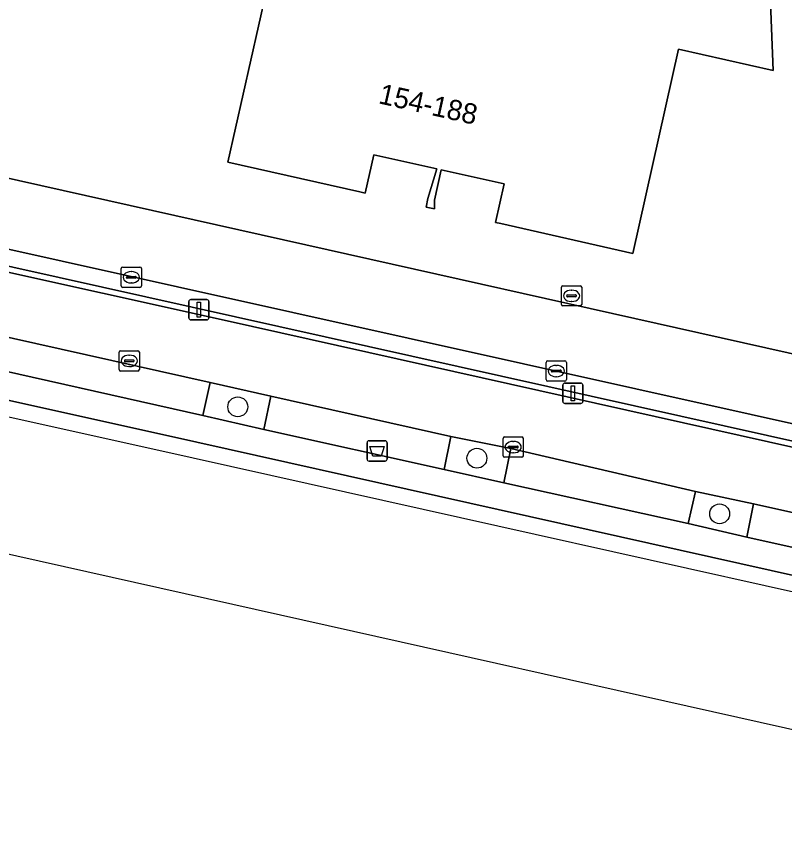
# Model space of a CAD drawing. Extents: x 162172 to 163187, y 382874 to 383685.
# Drawn here: x 162304.53 to 162342.38, y 383047.69 to 383088.52 of the extents above; entities that cross this region are included whole.
import ezdxf

# ---------------------------------------------------------------- set-up
doc = ezdxf.new("R2010")
doc.units = 0
for name, color, linetype in [('IMGEO_Afvalbak', 7, 'Continuous'), ('IMGEO_Boom', 7, 'Continuous'), ('IMGEO_Erf', 7, 'Continuous'), ('IMGEO_Fietspad_open', 7, 'Continuous'), ('IMGEO_Groenvoorziening', 7, 'Continuous'), ('IMGEO_Kademuur', 7, 'Continuous'), ('IMGEO_Kolk', 7, 'Continuous'), ('IMGEO_Lichtmast', 7, 'Continuous'), ('IMGEO_Muur', 7, 'Continuous'), ('IMGEO_Pand', 7, 'Continuous'), ('IMGEO_Pand_nummerreeks', 7, 'Continuous'), ('IMGEO_Rijbaan_lokaal_open', 7, 'Continuous'), ('IMGEO_Rioolput', 7, 'Continuous'), ('IMGEO_Verkeerseiland_open', 7, 'Continuous'), ('IMGEO_Voetpad_open', 7, 'Continuous'), ('IMGEO_Waterloop', 7, 'Continuous')]:
    doc.layers.add(name, color=color, linetype=linetype)

msp = doc.modelspace()

# ---------------------------------------------------------------- linework, layer by layer
at = {"layer": 'IMGEO_Afvalbak'}
for p, q in [((162321.804, 383066.7), (162321.804, 383067.5)), ((162321.804, 383067.5), (162321.804, 383066.7)), ((162321.904, 383067.6), (162322.694, 383067.6)), ((162322.694, 383067.6), (162321.904, 383067.6)), ((162322.794, 383067.5), (162322.794, 383066.7)), ((162322.794, 383066.7), (162322.794, 383067.5)), ((162322.694, 383066.6), (162321.904, 383066.6)), ((162321.904, 383066.6), (162322.694, 383066.6))]:
    msp.add_line(p, q, dxfattribs=at)
msp.add_lwpolyline([(162321.947, 383067.314), (162322.651, 383067.314), (162322.502, 383066.844), (162322.096, 383066.844), (162321.947, 383067.314)], dxfattribs=at)
for centre, start, end in [((162321.904, 383067.5), 90, 180), ((162321.904, 383067.5), 90, 180), ((162322.694, 383067.5), 0, 90), ((162322.694, 383067.5), 360, 90), ((162321.904, 383066.7), 180, 270), ((162321.904, 383066.7), 180, 270), ((162322.694, 383066.7), 270, 0), ((162322.694, 383066.7), 270, 0)]:
    msp.add_arc(centre, 0.1, start, end, dxfattribs=at)
at = {"layer": 'IMGEO_Boom'}
for centre in [(162315.434, 383069.272), (162327.222, 383066.74), (162339.188, 383063.996)]:
    msp.add_circle(centre, 0.489, dxfattribs=at)
at = {"layer": 'IMGEO_Erf'}
for points in [[(162341.366, 383097.566), (162341.833, 383085.858), (162337.163, 383086.917), (162334.903, 383076.836), (162328.404, 383078.31), (162328.134, 383078.371), (162328.56, 383080.273), (162325.466, 383080.966), (162325.131, 383079.473), (162325.133, 383079.031), (162324.713, 383079.125), (162324.807, 383079.544), (162325.238, 383081.014), (162322.144, 383081.707), (162321.72, 383079.816), (162321.455, 383079.876), (162314.948, 383081.342), (162317.212, 383091.411)], [(162267.92, 383088.659), (162389.018, 383061.534)]]:
    msp.add_lwpolyline(points, dxfattribs=at)
at = {"layer": 'IMGEO_Fietspad_open'}
for points in [[(162314.763, 383073.543), (162267.056, 383084.129), (162265.12, 383084.559), (162232.668, 383091.813), (162232.765, 383092.075), (162232.642, 383092.164), (162232.824, 383092.867), (162230.183, 383091.83)], [(162230.078, 383089.144), (162246.168, 383085.533), (162249.137, 383084.884), (162266.293, 383081.12), (162269.32, 383080.413), (162283.824, 383077.204), (162286.631, 383076.546), (162298.895, 383073.827), (162301.862, 383073.209), (162314.064, 383070.471), (162317.059, 383069.805), (162325.931, 383067.815), (162328.897, 383067.213), (162337.993, 383065.091), (162340.849, 383064.495), (162356.421, 383061.018), (162359.396, 383060.355), (162375.8, 383056.676), (162378.713, 383056.036), (162398.014, 383051.682)], [(162549.926, 383021.874), (162543.947, 383023.434), (162543.781, 383022.666), (162543.703, 383022.357), (162314.763, 383073.543)]]:
    msp.add_lwpolyline(points, dxfattribs=at)
at = {"layer": 'IMGEO_Groenvoorziening'}
for points in [[(162316.725, 383068.16), (162317.059, 383069.805), (162314.064, 383070.471), (162313.712, 383068.843)], [(162328.55, 383065.522), (162328.897, 383067.213), (162325.931, 383067.815), (162325.604, 383066.179)], [(162340.521, 383062.848), (162340.849, 383064.495), (162337.993, 383065.091), (162337.629, 383063.515)]]:
    msp.add_lwpolyline(points, close=True, dxfattribs=at)
at = {"layer": 'IMGEO_Kademuur'}
msp.add_lwpolyline([(162187.251, 383096.286), (162183.031, 383097.321), (162182.996, 383097.146), (162186.034, 383096.464), (162186.014, 383096.385), (162187.94, 383094.645), (162313.239, 383066.765), (162380.82, 383051.66), (162568.136, 383009.792), (162569.19, 383010.669), (162569.694, 383011.088), (162569.191, 383011.677), (162567.965, 383010.651), (162541.309, 383016.586), (162313.416, 383067.527), (162188.296, 383095.38)], close=True, dxfattribs=at)
at = {"layer": 'IMGEO_Kolk'}
for p, q in [((162309.684, 383075.236), (162309.684, 383076.088)), ((162309.759, 383076.162), (162310.611, 383076.162)), ((162310.685, 383076.088), (162310.685, 383075.236)), ((162309.943, 383075.656), (162309.943, 383075.668)), ((162310.381, 383075.619), (162309.983, 383075.619)), ((162309.986, 383075.705), (162310.384, 383075.705)), ((162310.172, 383075.942), (162310.197, 383075.942)), ((162310.427, 383075.668), (162310.427, 383075.656)), ((162310.611, 383075.162), (162309.759, 383075.162)), ((162310.195, 383075.382), (162310.17, 383075.382)), ((162309.582, 383071.114), (162309.582, 383071.966)), ((162309.657, 383072.04), (162310.509, 383072.04)), ((162310.583, 383071.966), (162310.583, 383071.114)), ((162309.841, 383071.534), (162309.841, 383071.546)), ((162310.279, 383071.497), (162309.881, 383071.497)), ((162309.884, 383071.583), (162310.282, 383071.583)), ((162310.07, 383071.82), (162310.095, 383071.82)), ((162310.325, 383071.546), (162310.325, 383071.534)), ((162330.707, 383071.539), (162331.559, 383071.539)), ((162310.093, 383071.26), (162310.068, 383071.26)), ((162330.632, 383070.613), (162330.632, 383071.465)), ((162330.934, 383071.082), (162331.332, 383071.082)), ((162331.12, 383071.319), (162331.145, 383071.319)), ((162331.633, 383071.465), (162331.633, 383070.613)), ((162310.509, 383071.04), (162309.657, 383071.04)), ((162330.891, 383071.033), (162330.891, 383071.045)), ((162331.329, 383070.996), (162330.931, 383070.996)), ((162331.143, 383070.759), (162331.118, 383070.759)), ((162331.375, 383071.045), (162331.375, 383071.033)), ((162331.559, 383070.539), (162330.707, 383070.539)), ((162328.509, 383066.862), (162328.509, 383067.714)), ((162328.584, 383067.788), (162329.436, 383067.788)), ((162328.997, 383067.568), (162329.022, 383067.568)), ((162329.51, 383067.714), (162329.51, 383066.862)), ((162328.768, 383067.282), (162328.768, 383067.294)), ((162329.206, 383067.245), (162328.808, 383067.245)), ((162328.811, 383067.331), (162329.209, 383067.331)), ((162329.02, 383067.008), (162328.995, 383067.008)), ((162329.252, 383067.294), (162329.252, 383067.282)), ((162329.436, 383066.788), (162328.584, 383066.788))]:
    msp.add_line(p, q, dxfattribs=at)
for points in [[(162309.684, 383075.236), (162309.684, 383076.088)], [(162309.759, 383076.162), (162310.611, 383076.162)], [(162310.685, 383076.088), (162310.685, 383075.236)], [(162310.611, 383075.162), (162309.759, 383075.162)], [(162309.582, 383071.114), (162309.582, 383071.966)], [(162309.657, 383072.04), (162310.509, 383072.04)], [(162310.583, 383071.966), (162310.583, 383071.114)], [(162330.707, 383071.539), (162331.559, 383071.539)], [(162330.632, 383070.613), (162330.632, 383071.465)], [(162331.633, 383071.465), (162331.633, 383070.613)], [(162310.509, 383071.04), (162309.657, 383071.04)], [(162331.559, 383070.539), (162330.707, 383070.539)], [(162328.509, 383066.862), (162328.509, 383067.714)], [(162328.584, 383067.788), (162329.436, 383067.788)], [(162329.51, 383067.714), (162329.51, 383066.862)], [(162329.436, 383066.788), (162328.584, 383066.788)]]:
    msp.add_lwpolyline(points, dxfattribs=at)
for centre, radius, start, end in [((162309.761, 383076.086), 0.0765, 91.552, 178.448), ((162309.761, 383076.086), 0.0765, 91.552, 178.448), ((162310.609, 383076.086), 0.0765, 1.552, 88.448), ((162310.609, 383076.086), 0.0765, 1.552, 88.448), ((162309.983, 383075.665), 0.0403, 85.8775, 175.7526), ((162309.98, 383075.655), 0.0366, 178.938, 274.7102), ((162310.384, 383075.662), 0.043, 264.8664, 352.4533), ((162310.388, 383075.667), 0.0386, 1.7309, 96.639), ((162309.761, 383075.238), 0.0765, 181.552, 268.448), ((162309.761, 383075.238), 0.0765, 181.552, 268.448), ((162310.609, 383075.238), 0.0765, 271.552, 358.448), ((162310.609, 383075.238), 0.0765, 271.552, 358.448), ((162309.659, 383071.964), 0.0765, 91.552, 178.448), ((162309.659, 383071.964), 0.0765, 91.552, 178.448), ((162310.507, 383071.964), 0.0765, 1.552, 88.448), ((162310.507, 383071.964), 0.0765, 1.552, 88.448), ((162309.881, 383071.543), 0.0403, 85.8775, 175.7526), ((162309.878, 383071.533), 0.0366, 178.938, 274.7102), ((162310.282, 383071.54), 0.043, 264.8664, 352.4533), ((162310.286, 383071.545), 0.0386, 1.7309, 96.639), ((162330.709, 383071.463), 0.0765, 91.552, 178.448), ((162330.709, 383071.463), 0.0765, 91.552, 178.448), ((162331.557, 383071.463), 0.0765, 1.552, 88.448), ((162331.557, 383071.463), 0.0765, 1.552, 88.448), ((162309.659, 383071.116), 0.0765, 181.552, 268.448), ((162309.659, 383071.116), 0.0765, 181.552, 268.448), ((162310.507, 383071.116), 0.0765, 271.552, 358.448), ((162310.507, 383071.116), 0.0765, 271.552, 358.448), ((162330.931, 383071.042), 0.0403, 85.8775, 175.7526), ((162331.336, 383071.044), 0.0386, 1.7309, 96.639), ((162330.928, 383071.032), 0.0366, 178.938, 274.7102), ((162331.332, 383071.039), 0.043, 264.8664, 352.4533), ((162330.709, 383070.615), 0.0765, 181.552, 268.448), ((162330.709, 383070.615), 0.0765, 181.552, 268.448), ((162331.557, 383070.615), 0.0765, 271.552, 358.448), ((162331.557, 383070.615), 0.0765, 271.552, 358.448), ((162328.586, 383067.712), 0.0765, 91.552, 178.448), ((162328.586, 383067.712), 0.0765, 91.552, 178.448), ((162329.434, 383067.712), 0.0765, 1.552, 88.448), ((162329.434, 383067.712), 0.0765, 1.552, 88.448), ((162328.808, 383067.291), 0.0403, 85.8775, 175.7526), ((162328.805, 383067.281), 0.0366, 178.938, 274.7102), ((162329.209, 383067.288), 0.043, 264.8664, 352.4533), ((162329.213, 383067.293), 0.0386, 1.7309, 96.639), ((162328.586, 383066.864), 0.0765, 181.552, 268.448), ((162328.586, 383066.864), 0.0765, 181.552, 268.448), ((162329.434, 383066.864), 0.0765, 271.552, 358.448), ((162329.434, 383066.864), 0.0765, 271.552, 358.448)]:
    msp.add_arc(centre, radius, start, end, dxfattribs=at)
for centre, major_axis, ratio, start_param, end_param in [((162310.171, 383075.662), (-0.387, 0.002), 0.722429, 4.712389, 7.853982), ((162310.196, 383075.662), (-0.39, 0.002), 0.717154, 1.570796, 4.712389), ((162310.069, 383071.54), (-0.387, 0.002), 0.722429, 4.712389, 7.853982), ((162310.094, 383071.54), (-0.39, 0.002), 0.717154, 1.570796, 4.712389), ((162331.119, 383071.039), (-0.387, 0.002), 0.722429, 4.712389, 7.853982), ((162331.144, 383071.039), (-0.39, 0.002), 0.717154, 1.570796, 4.712389), ((162328.996, 383067.288), (-0.387, 0.002), 0.722429, 4.712389, 7.853982), ((162329.021, 383067.288), (-0.39, 0.002), 0.717154, 1.570796, 4.712389)]:
    msp.add_ellipse(centre, major_axis=major_axis, ratio=ratio, start_param=start_param, end_param=end_param, dxfattribs=at)
at = {"layer": 'IMGEO_Lichtmast'}
for p, q in [((162313.018, 383073.663), (162313.018, 383074.463)), ((162313.018, 383074.463), (162313.018, 383073.663)), ((162313.118, 383074.563), (162313.908, 383074.563)), ((162313.908, 383074.563), (162313.118, 383074.563)), ((162314.008, 383074.463), (162314.008, 383073.663)), ((162314.008, 383073.663), (162314.008, 383074.463)), ((162313.908, 383073.563), (162313.118, 383073.563)), ((162313.118, 383073.563), (162313.908, 383073.563)), ((162331.455, 383069.54), (162331.455, 383070.34)), ((162331.455, 383070.34), (162331.455, 383069.54)), ((162331.555, 383070.44), (162332.345, 383070.44)), ((162332.345, 383070.44), (162331.555, 383070.44)), ((162332.445, 383070.34), (162332.445, 383069.54)), ((162332.445, 383069.54), (162332.445, 383070.34)), ((162332.345, 383069.44), (162331.555, 383069.44)), ((162331.555, 383069.44), (162332.345, 383069.44))]:
    msp.add_line(p, q, dxfattribs=at)
for points in [[(162313.438, 383074.438), (162313.588, 383074.438), (162313.588, 383073.688), (162313.438, 383073.688), (162313.438, 383074.438)], [(162331.875, 383070.315), (162332.025, 383070.315), (162332.025, 383069.565), (162331.875, 383069.565), (162331.875, 383070.315)]]:
    msp.add_lwpolyline(points, dxfattribs=at)
for centre, start, end in [((162313.118, 383074.463), 90, 180), ((162313.118, 383074.463), 90, 180), ((162313.908, 383074.463), 0, 90), ((162313.908, 383074.463), 360, 90), ((162313.118, 383073.663), 180, 270), ((162313.118, 383073.663), 180, 270), ((162313.908, 383073.663), 270, 0), ((162313.908, 383073.663), 270, 0), ((162331.555, 383070.34), 90, 180), ((162331.555, 383070.34), 90, 180), ((162332.345, 383070.34), 0, 90), ((162332.345, 383070.34), 360, 90), ((162331.555, 383069.54), 180, 270), ((162331.555, 383069.54), 180, 270), ((162332.345, 383069.54), 270, 0), ((162332.345, 383069.54), 270, 0)]:
    msp.add_arc(centre, 0.1, start, end, dxfattribs=at)
at = {"layer": 'IMGEO_Muur'}
msp.add_lwpolyline([(162387.584, 383057.578), (162267.118, 383084.469)], dxfattribs=at)
at = {"layer": 'IMGEO_Pand'}
msp.add_lwpolyline([(162317.212, 383091.411), (162314.948, 383081.342), (162321.455, 383079.876), (162321.72, 383079.816), (162322.144, 383081.707), (162325.238, 383081.014), (162324.807, 383079.544), (162324.713, 383079.125), (162325.133, 383079.031), (162325.131, 383079.473), (162325.466, 383080.966), (162328.56, 383080.273), (162328.134, 383078.371), (162328.404, 383078.31), (162334.903, 383076.836), (162337.163, 383086.917), (162341.833, 383085.858), (162341.366, 383097.566)], dxfattribs=at)
at = {"layer": 'IMGEO_Rijbaan_lokaal_open'}
msp.add_lwpolyline([(162411.956, 383056.427), (162396.598, 383059.833), (162392.58, 383060.778), (162392.445, 383060.806), (162389.018, 383061.534), (162267.92, 383088.659), (162234.912, 383095.955), (162234.142, 383092.59), (162256.343, 383087.743), (162265.344, 383085.659), (162267.262, 383085.257), (162369.028, 383062.601), (162385.606, 383058.831), (162387.741, 383058.335), (162387.584, 383057.578), (162396.928, 383055.458), (162397.132, 383056.208), (162398.331, 383055.984), (162434.465, 383047.898), (162434.341, 383047.118), (162442.682, 383045.253), (162442.859, 383046.021), (162536.233, 383025.143)], dxfattribs=at)
msp.add_lwpolyline([(162387.584, 383057.578), (162267.118, 383084.469), (162267.056, 383084.129), (162314.763, 383073.543), (162543.703, 383022.357), (162543.781, 383022.666), (162442.682, 383045.253), (162434.341, 383047.118), (162396.928, 383055.458)], close=True, dxfattribs=at)
at = {"layer": 'IMGEO_Rioolput'}
for p, q in [((162331.387, 383074.321), (162331.387, 383075.173)), ((162331.462, 383075.247), (162332.314, 383075.247)), ((162332.388, 383075.173), (162332.388, 383074.321)), ((162331.646, 383074.741), (162331.646, 383074.753)), ((162331.689, 383074.79), (162332.087, 383074.79)), ((162331.875, 383075.027), (162331.9, 383075.027)), ((162332.13, 383074.753), (162332.13, 383074.741)), ((162332.084, 383074.704), (162331.686, 383074.704)), ((162331.898, 383074.467), (162331.873, 383074.467)), ((162332.314, 383074.247), (162331.462, 383074.247))]:
    msp.add_line(p, q, dxfattribs=at)
for points in [[(162331.387, 383074.321), (162331.387, 383075.173)], [(162331.462, 383075.247), (162332.314, 383075.247)], [(162332.388, 383075.173), (162332.388, 383074.321)], [(162332.314, 383074.247), (162331.462, 383074.247)]]:
    msp.add_lwpolyline(points, dxfattribs=at)
for centre, radius, start, end in [((162331.464, 383075.171), 0.0765, 91.552, 178.448), ((162331.464, 383075.171), 0.0765, 91.552, 178.448), ((162332.312, 383075.171), 0.0765, 1.552, 88.448), ((162332.312, 383075.171), 0.0765, 1.552, 88.448), ((162331.686, 383074.75), 0.0403, 85.8775, 175.7526), ((162331.683, 383074.74), 0.0366, 178.938, 274.7102), ((162332.087, 383074.747), 0.043, 264.8664, 352.4533), ((162332.091, 383074.752), 0.0386, 1.7309, 96.639), ((162331.464, 383074.323), 0.0765, 181.552, 268.448), ((162331.464, 383074.323), 0.0765, 181.552, 268.448), ((162332.312, 383074.323), 0.0765, 271.552, 358.448), ((162332.312, 383074.323), 0.0765, 271.552, 358.448)]:
    msp.add_arc(centre, radius, start, end, dxfattribs=at)
for centre, major_axis, ratio, start_param, end_param in [((162331.874, 383074.747), (-0.387, 0.002), 0.722429, 4.712389, 7.853982), ((162331.899, 383074.747), (-0.39, 0.002), 0.717154, 1.570796, 4.712389)]:
    msp.add_ellipse(centre, major_axis=major_axis, ratio=ratio, start_param=start_param, end_param=end_param, dxfattribs=at)
at = {"layer": 'IMGEO_Verkeerseiland_open'}
for points in [[(162267.262, 383085.257), (162267.118, 383084.469), (162387.584, 383057.578), (162387.741, 383058.335), (162385.606, 383058.831), (162369.028, 383062.601)], [(162313.712, 383068.843), (162314.064, 383070.471), (162301.862, 383073.209), (162301.557, 383071.579)], [(162325.931, 383067.815), (162317.059, 383069.805), (162316.725, 383068.16), (162325.604, 383066.179)], [(162328.55, 383065.522), (162337.629, 383063.515), (162337.993, 383065.091), (162328.897, 383067.213)], [(162340.521, 383062.848), (162356.087, 383059.378), (162356.421, 383061.018), (162340.849, 383064.495)]]:
    msp.add_lwpolyline(points, close=True, dxfattribs=at)
at = {"layer": 'IMGEO_Voetpad_open'}
for points in [[(162178.504, 383097.198), (162178.435, 383097.059), (162178.404, 383096.912), (162178.313, 383096.478), (162179.451, 383096.231), (162182.673, 383095.535), (162182.996, 383097.146), (162183.031, 383097.321), (162187.251, 383096.286), (162188.296, 383095.38), (162313.416, 383067.527), (162541.309, 383016.586)], [(162397.689, 383050.071), (162378.374, 383054.422), (162375.443, 383055.065), (162359.04, 383058.725), (162356.087, 383059.378), (162340.521, 383062.848), (162337.629, 383063.515), (162328.55, 383065.522), (162325.604, 383066.179), (162316.725, 383068.16), (162313.712, 383068.843), (162301.557, 383071.579), (162298.483, 383072.254), (162286.334, 383074.998), (162283.497, 383075.583), (162268.969, 383078.808)]]:
    msp.add_lwpolyline(points, dxfattribs=at)
at = {"layer": 'IMGEO_Waterloop'}
msp.add_lwpolyline([(162549.091, 383006.865), (162500.065, 383018.15), (162405.227, 383039.374), (162253.488, 383073.332), (162171.611, 383091.655), (162174.82, 383097.237), (162175.649, 383097.057), (162178.313, 383096.478), (162179.451, 383096.231), (162182.673, 383095.535), (162182.996, 383097.146), (162186.034, 383096.464), (162186.014, 383096.385), (162187.94, 383094.645), (162313.239, 383066.765), (162380.82, 383051.66), (162568.136, 383009.792)], dxfattribs=at)

# ---------------------------------------------------------------- texts
at = {"layer": 'IMGEO_Pand_nummerreeks'}
msp.add_text('154-188', height=1, rotation=347.4012, dxfattribs=at).set_placement((162322.326, 383084.248))

doc.saveas('drawing.dxf')
